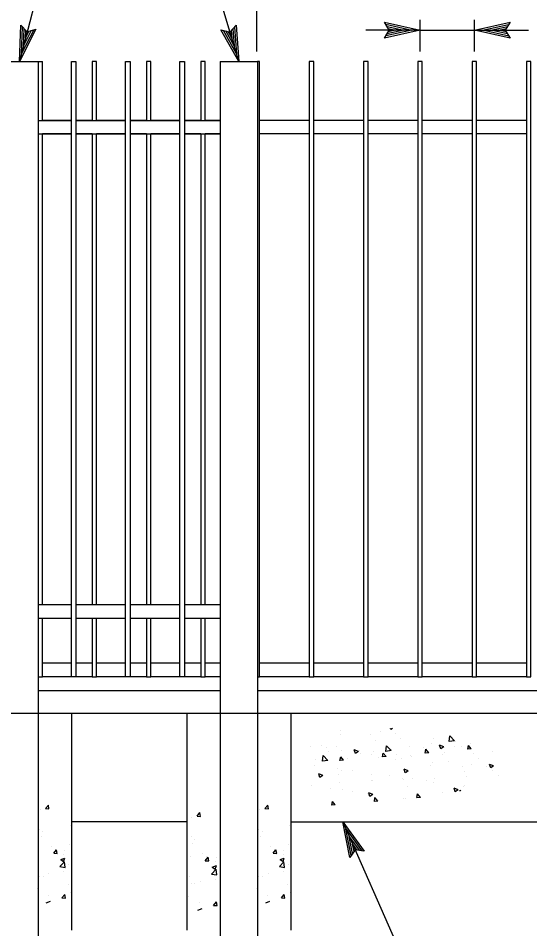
# Model space of a CAD drawing. Extents: x 6710407 to 6714861, y 1868090 to 1871317.
# Drawn here: x 6711577.3 to 6711663.5, y 1869297 to 1869450.3 of the extents above; entities that cross this region are included whole.
import ezdxf

# ---------------------------------------------------------------- set-up
doc = ezdxf.new("R2010")
doc.units = 0
for name, color, linetype in [('Erosion C (Lv35)', 7, 'Continuous'), ('G-MARK', 7, 'Continuous'), ('G-TEXT', 7, 'Continuous'), ('Nongeo Data(60)', 7, 'Continuous')]:
    doc.layers.add(name, color=color, linetype=linetype)

# ---------------------------------------------------------------- blocks, each defined once
blk = doc.blocks.new('SC8415')
at = {"layer": 'Erosion C (Lv35)'}
for p, q in [((-1.69662, 1.7688), (-1.69662, 1.7688)), ((-1.69606, 1.76963), (-1.69579, 1.76945)), ((-1.69579, 1.76945), (-1.69573, 1.76963)), ((-1.69408, 1.76913), (-1.69408, 1.76913)), ((-1.69228, 1.76861), (-1.69228, 1.76861)), ((-1.68716, 1.76862), (-1.68716, 1.76862)), ((-1.68715, 1.76926), (-1.68715, 1.76926)), ((-1.70943, 1.76711), (-1.70943, 1.76711)), ((-1.70689, 1.76745), (-1.70689, 1.76745)), ((-1.70669, 1.76754), (-1.7059, 1.76836)), ((-1.70669, 1.76754), (-1.70579, 1.7674)), ((-1.70579, 1.7674), (-1.7059, 1.76836)), ((-1.70304, 1.76795), (-1.70304, 1.76795)), ((-1.70278, 1.76714), (-1.70278, 1.76714)), ((-1.6975, 1.7679), (-1.6975, 1.7679)), ((-1.69309, 1.7676), (-1.69309, 1.7676)), ((-1.71312, 1.76577), (-1.71312, 1.76577)), ((-1.71, 1.76543), (-1.71, 1.76543)), ((-1.70955, 1.76614), (-1.70906, 1.76672)), ((-1.70955, 1.76614), (-1.70894, 1.76608)), ((-1.70894, 1.76609), (-1.70906, 1.76672)), ((-1.70791, 1.76649), (-1.70791, 1.76649)), ((-1.70672, 1.76656), (-1.70672, 1.76656)), ((-1.70494, 1.76557), (-1.70494, 1.76557)), ((-1.70484, 1.76651), (-1.70412, 1.76679)), ((-1.70484, 1.76651), (-1.70433, 1.76617)), ((-1.70433, 1.76617), (-1.70412, 1.76679)), ((-1.70226, 1.7655), (-1.70177, 1.76608)), ((-1.70226, 1.7655), (-1.70165, 1.76545)), ((-1.70165, 1.76545), (-1.70177, 1.76609)), ((-1.7013, 1.76633), (-1.7013, 1.76633)), ((-1.69901, 1.76659), (-1.69901, 1.76659)), ((-1.69588, 1.7661), (-1.69588, 1.7661)), ((-1.69585, 1.76586), (-1.69506, 1.76668)), ((-1.69585, 1.76586), (-1.69494, 1.76572)), ((-1.69494, 1.76572), (-1.69506, 1.76668)), ((-1.69497, 1.76486), (-1.69449, 1.76545)), ((-1.69437, 1.76481), (-1.69448, 1.76545)), ((-1.6929, 1.76563), (-1.6929, 1.76563)), ((-1.69065, 1.76537), (-1.69065, 1.76537)), ((-1.69045, 1.76587), (-1.69045, 1.76587)), ((-1.69023, 1.7657), (-1.68952, 1.76597)), ((-1.69023, 1.7657), (-1.68973, 1.76536)), ((-1.68973, 1.76536), (-1.68952, 1.76597)), ((-1.68727, 1.76588), (-1.68727, 1.76588)), ((-1.68649, 1.76648), (-1.68649, 1.76648)), ((-1.68503, 1.76565), (-1.68503, 1.76565)), ((-1.68473, 1.76639), (-1.68473, 1.76639)), ((-1.68394, 1.76681), (-1.68394, 1.76681)), ((-1.682, 1.76664), (-1.682, 1.76664)), ((-1.71086, 1.76455), (-1.71086, 1.76455)), ((-1.70571, 1.76395), (-1.70571, 1.76395)), ((-1.70458, 1.7652), (-1.70458, 1.7652)), ((-1.7029, 1.76375), (-1.7029, 1.76375)), ((-1.6993, 1.76479), (-1.6993, 1.76479)), ((-1.69916, 1.76497), (-1.69916, 1.76497)), ((-1.69762, 1.76452), (-1.69762, 1.76452)), ((-1.69675, 1.76513), (-1.69675, 1.76513)), ((-1.69658, 1.76435), (-1.69658, 1.76435)), ((-1.69497, 1.76486), (-1.69437, 1.76481)), ((-1.69373, 1.76474), (-1.69373, 1.76474)), ((-1.69241, 1.76523), (-1.69241, 1.76523)), ((-1.68831, 1.76451), (-1.68831, 1.76451)), ((-1.68769, 1.76423), (-1.6872, 1.76481)), ((-1.68769, 1.76423), (-1.68708, 1.76417)), ((-1.68708, 1.76417), (-1.6872, 1.76481)), ((-1.685, 1.76418), (-1.68421, 1.765)), ((-1.685, 1.76418), (-1.6841, 1.76404)), ((-1.6841, 1.76404), (-1.68421, 1.765)), ((-1.68289, 1.76428), (-1.68289, 1.76428)), ((-1.71337, 1.76324), (-1.71266, 1.76351)), ((-1.71337, 1.76324), (-1.71287, 1.7629)), ((-1.71325, 1.76239), (-1.71325, 1.76239)), ((-1.71287, 1.7629), (-1.71266, 1.76351)), ((-1.7121, 1.7631), (-1.7121, 1.7631)), ((-1.70956, 1.76344), (-1.70956, 1.76344)), ((-1.70843, 1.76232), (-1.70843, 1.76232)), ((-1.70803, 1.7631), (-1.70803, 1.7631)), ((-1.7025, 1.76334), (-1.7025, 1.76334)), ((-1.69877, 1.76242), (-1.69806, 1.7627)), ((-1.69877, 1.76242), (-1.69827, 1.76208)), ((-1.69826, 1.76208), (-1.69806, 1.7627)), ((-1.68916, 1.76247), (-1.68916, 1.76247)), ((-1.6874, 1.7625), (-1.6874, 1.7625)), ((-1.68662, 1.7628), (-1.68662, 1.7628)), ((-1.68277, 1.76331), (-1.68277, 1.76331)), ((-1.71417, 1.76163), (-1.71417, 1.76163)), ((-1.70874, 1.7614), (-1.70874, 1.7614)), ((-1.70332, 1.76117), (-1.70332, 1.76117)), ((-1.70197, 1.76078), (-1.70197, 1.76078)), ((-1.69943, 1.76112), (-1.69943, 1.76112)), ((-1.6979, 1.76094), (-1.6979, 1.76094)), ((-1.69775, 1.76113), (-1.69775, 1.76113)), ((-1.69558, 1.76162), (-1.69558, 1.76162)), ((-1.6927, 1.7608), (-1.6927, 1.7608)), ((-1.69253, 1.76185), (-1.69253, 1.76185)), ((-1.69247, 1.76071), (-1.69247, 1.76071)), ((-1.68677, 1.76182), (-1.68677, 1.76182)), ((-1.68417, 1.76161), (-1.68346, 1.76188)), ((-1.68417, 1.76161), (-1.68366, 1.76127)), ((-1.68366, 1.76127), (-1.68346, 1.76188)), ((-1.70839, 1.75994), (-1.70839, 1.75994)), ((-1.70815, 1.75972), (-1.70815, 1.75972)), ((-1.70775, 1.75896), (-1.70765, 1.75908)), ((-1.70762, 1.7589), (-1.70765, 1.75908)), ((-1.70731, 1.75915), (-1.7066, 1.75942)), ((-1.70731, 1.75915), (-1.7068, 1.75881)), ((-1.7068, 1.75881), (-1.7066, 1.75942)), ((-1.70302, 1.76037), (-1.70302, 1.76037)), ((-1.69862, 1.75978), (-1.69862, 1.75978)), ((-1.68752, 1.75912), (-1.68752, 1.75912)), ((-1.68705, 1.76048), (-1.68705, 1.76048)), ((-1.68544, 1.7593), (-1.68544, 1.7593)), ((-1.68224, 1.75988), (-1.68224, 1.75988)), ((-1.70455, 1.75876), (-1.70455, 1.75876)), ((-1.70085, 1.75786), (-1.70036, 1.75844)), ((-1.70085, 1.75786), (-1.70025, 1.7578)), ((-1.70024, 1.75781), (-1.70036, 1.75844)), ((-1.69825, 1.75762), (-1.69825, 1.75762)), ((-1.69787, 1.75775), (-1.69787, 1.75775)), ((-1.69357, 1.75722), (-1.69308, 1.7578)), ((-1.69296, 1.75717), (-1.69307, 1.75781)), ((-1.69271, 1.75833), (-1.692, 1.75861)), ((-1.69271, 1.75833), (-1.6922, 1.75799)), ((-1.69265, 1.75847), (-1.69265, 1.75847)), ((-1.6922, 1.75799), (-1.69199, 1.75861)), ((-1.69183, 1.75846), (-1.69183, 1.75846)), ((-1.68929, 1.7588), (-1.68929, 1.7588)), ((-1.69357, 1.75722), (-1.69296, 1.75717)), ((-1.68628, 1.75658), (-1.68579, 1.75717)), ((-1.68628, 1.75658), (-1.68567, 1.75653)), ((-1.68567, 1.75653), (-1.68579, 1.75717))]:
    blk.add_line(p, q, dxfattribs=at)

msp = doc.modelspace()

# ---------------------------------------------------------------- linework, layer by layer
at = {"layer": 'G-MARK'}
for p, q in [((6711594.69, 1869509.09), (6711577.49, 1869443.04)), ((6711617.47, 1869444.76), (6711617.47, 1869464.8)), ((6711644.98, 1869444.76), (6711644.98, 1869450.05)), ((6711654.13, 1869444.76), (6711654.13, 1869450.05)), ((6711644.98, 1869448.34), (6711635.84, 1869448.34)), ((6711644.98, 1869448.34), (6711654.13, 1869448.34)), ((6711654.13, 1869448.34), (6711663.27, 1869448.34)), ((6711631.95, 1869315.03), (6711646.42, 1869282.25))]:
    msp.add_line(p, q, dxfattribs=at)
msp.add_lwpolyline([(6711614.44, 1869443.04), (6711594.69, 1869509.09), (6711604.88, 1869509.23)], dxfattribs=at)
at = {"layer": 'G-TEXT'}
for p, q in [((6711639.78, 1869448.34), (6711638.98, 1869449.68)), ((6711638.98, 1869449.68), (6711638.98, 1869449.68)), ((6711638.98, 1869449.68), (6711644.98, 1869448.34)), ((6711654.13, 1869448.34), (6711660.13, 1869449.67)), ((6711660.13, 1869449.67), (6711659.33, 1869448.34)), ((6711660.13, 1869449.67), (6711660.13, 1869449.67)), ((6711577.49, 1869443.04), (6711577.71, 1869449.18)), ((6711580.29, 1869448.51), (6711577.49, 1869443.04)), ((6711577.71, 1869449.18), (6711577.71, 1869449.18)), ((6711577.71, 1869449.18), (6711578.8, 1869448.07)), ((6711577.83, 1869444.39), (6711578, 1869448.87)), ((6711579.9, 1869448.39), (6711577.83, 1869444.38)), ((6711578.18, 1869445.71), (6711578.29, 1869448.61)), ((6711579.49, 1869448.25), (6711578.18, 1869445.71)), ((6711578.53, 1869447.05), (6711578.58, 1869448.29)), ((6711579.11, 1869448.17), (6711578.53, 1869447.05)), ((6711578.8, 1869448.07), (6711580.29, 1869448.51)), ((6711580.29, 1869448.51), (6711580.29, 1869448.51)), ((6711614.44, 1869443.04), (6711611.45, 1869448.41)), ((6711611.45, 1869448.41), (6711611.45, 1869448.41)), ((6711611.45, 1869448.41), (6711612.95, 1869448.02)), ((6711614.04, 1869444.37), (6711611.86, 1869448.29)), ((6711613.65, 1869445.69), (6711612.24, 1869448.22)), ((6711613.26, 1869447.01), (6711612.66, 1869448.09)), ((6711612.95, 1869448.02), (6711614.01, 1869449.17)), ((6711613.17, 1869448.27), (6711613.26, 1869447.01)), ((6711613.45, 1869448.54), (6711613.65, 1869445.69)), ((6711613.73, 1869448.86), (6711614.05, 1869444.36)), ((6711614.01, 1869449.17), (6711614.01, 1869449.17)), ((6711614.01, 1869449.17), (6711614.44, 1869443.04)), ((6711644.98, 1869448.34), (6711638.98, 1869447.01)), ((6711638.98, 1869447.01), (6711639.78, 1869448.34)), ((6711639.2, 1869449.32), (6711643.6, 1869448.34)), ((6711643.59, 1869448.33), (6711639.22, 1869447.37)), ((6711642.22, 1869448.34), (6711639.4, 1869447.71)), ((6711639.43, 1869448.96), (6711642.22, 1869448.34)), ((6711639.61, 1869448.62), (6711640.84, 1869448.34)), ((6711640.84, 1869448.34), (6711639.63, 1869448.07)), ((6711644.98, 1869448.34), (6711644.98, 1869448.34)), ((6711660.13, 1869447), (6711654.13, 1869448.34)), ((6711654.13, 1869448.34), (6711654.13, 1869448.34)), ((6711659.91, 1869447.35), (6711655.51, 1869448.34)), ((6711655.52, 1869448.34), (6711659.89, 1869449.31)), ((6711656.89, 1869448.34), (6711659.72, 1869448.96)), ((6711659.68, 1869447.71), (6711656.89, 1869448.34)), ((6711658.27, 1869448.33), (6711659.48, 1869448.6)), ((6711659.5, 1869448.06), (6711658.27, 1869448.33)), ((6711659.33, 1869448.34), (6711660.13, 1869447)), ((6711638.98, 1869447.01), (6711638.98, 1869447.01)), ((6711660.13, 1869447), (6711660.13, 1869447)), ((6711577.49, 1869443.04), (6711577.49, 1869443.04)), ((6711614.44, 1869443.04), (6711614.44, 1869443.04)), ((6711633.14, 1869309), (6711631.95, 1869315.03)), ((6711631.95, 1869315.03), (6711631.95, 1869315.03)), ((6711631.95, 1869315.03), (6711635.59, 1869310.07)), ((6711633.38, 1869309.34), (6711632.5, 1869313.76)), ((6711632.51, 1869313.75), (6711635.16, 1869310.14)), ((6711633.62, 1869309.7), (6711633.06, 1869312.5)), ((6711633.06, 1869312.5), (6711634.77, 1869310.17)), ((6711634.05, 1869310.27), (6711633.14, 1869309)), ((6711633.86, 1869310), (6711633.62, 1869311.23)), ((6711633.62, 1869311.23), (6711634.35, 1869310.24)), ((6711635.59, 1869310.07), (6711634.05, 1869310.27)), ((6711635.59, 1869310.07), (6711635.59, 1869310.07)), ((6711633.14, 1869309), (6711633.14, 1869309))]:
    msp.add_line(p, q, dxfattribs=at)
at = {"layer": 'Nongeo Data(60)'}
for p, q in [((6711654.13, 1869448.34), (6711654.13, 1869448.34)), ((6711574.34, 1869443.04), (6711580.63, 1869443.04)), ((6711580.63, 1869443.04), (6711580.63, 1869383.61)), ((6711580.63, 1869443.04), (6711581.36, 1869443.04)), ((6711581.36, 1869433.14), (6711581.36, 1869443.04)), ((6711611.3, 1869443.04), (6711611.3, 1869383.61)), ((6711611.3, 1869443.04), (6711617.59, 1869443.04)), ((6711614.06, 1869443.04), (6711614.06, 1869443.04)), ((6711617.59, 1869443.04), (6711617.59, 1869383.61)), ((6711580.63, 1869433.14), (6711586.25, 1869433.14)), ((6711586.25, 1869433.14), (6711581.36, 1869433.14)), ((6711587.01, 1869433.14), (6711595.39, 1869433.14)), ((6711589.74, 1869433.14), (6711587.01, 1869433.14)), ((6711595.39, 1869433.14), (6711590.5, 1869433.14)), ((6711596.16, 1869433.14), (6711604.54, 1869433.14)), ((6711598.88, 1869433.14), (6711596.16, 1869433.14)), ((6711604.54, 1869433.14), (6711599.64, 1869433.14)), ((6711605.3, 1869433.14), (6711611.3, 1869433.14)), ((6711608.03, 1869433.14), (6711605.3, 1869433.14)), ((6711611.3, 1869433.14), (6711608.79, 1869433.14)), ((6711626.31, 1869433.14), (6711617.93, 1869433.14)), ((6711635.46, 1869433.14), (6711627.08, 1869433.14)), ((6711644.6, 1869433.14), (6711636.22, 1869433.14)), ((6711653.75, 1869433.14), (6711645.36, 1869433.14)), ((6711662.89, 1869433.14), (6711654.51, 1869433.14)), ((6711580.63, 1869430.85), (6711586.25, 1869430.85)), ((6711581.36, 1869351.6), (6711581.36, 1869430.85)), ((6711586.25, 1869430.85), (6711581.36, 1869430.85)), ((6711587.01, 1869430.85), (6711595.39, 1869430.85)), ((6711589.74, 1869430.85), (6711587.01, 1869430.85)), ((6711595.39, 1869430.85), (6711590.5, 1869430.85)), ((6711596.16, 1869430.85), (6711604.54, 1869430.85)), ((6711598.88, 1869430.85), (6711596.16, 1869430.85)), ((6711604.54, 1869430.85), (6711599.64, 1869430.85)), ((6711605.3, 1869430.85), (6711611.3, 1869430.85)), ((6711608.03, 1869430.85), (6711605.3, 1869430.85)), ((6711611.3, 1869430.85), (6711608.79, 1869430.85)), ((6711626.31, 1869430.85), (6711617.93, 1869430.85)), ((6711635.46, 1869430.85), (6711627.08, 1869430.85)), ((6711644.6, 1869430.85), (6711636.22, 1869430.85)), ((6711653.75, 1869430.85), (6711645.36, 1869430.85)), ((6711662.89, 1869430.85), (6711654.51, 1869430.85)), ((6711580.63, 1869383.61), (6711580.63, 1869289.73)), ((6711611.3, 1869383.61), (6711611.3, 1869289.73)), ((6711617.59, 1869383.61), (6711617.59, 1869289.73)), ((6711580.63, 1869351.6), (6711586.25, 1869351.6)), ((6711587.01, 1869351.6), (6711595.39, 1869351.6)), ((6711596.16, 1869351.6), (6711604.54, 1869351.6)), ((6711605.3, 1869351.6), (6711611.3, 1869351.6)), ((6711580.63, 1869349.32), (6711586.25, 1869349.32)), ((6711587.01, 1869349.32), (6711595.39, 1869349.32)), ((6711596.16, 1869349.32), (6711604.54, 1869349.32)), ((6711605.3, 1869349.32), (6711611.3, 1869349.32)), ((6711586.25, 1869341.7), (6711581.36, 1869341.7)), ((6711589.74, 1869341.7), (6711587.01, 1869341.7)), ((6711595.39, 1869341.7), (6711590.5, 1869341.7)), ((6711598.88, 1869341.7), (6711596.16, 1869341.7)), ((6711604.54, 1869341.7), (6711599.64, 1869341.7)), ((6711608.03, 1869341.7), (6711605.3, 1869341.7)), ((6711611.3, 1869341.7), (6711608.79, 1869341.7)), ((6711626.31, 1869341.7), (6711617.93, 1869341.7)), ((6711635.46, 1869341.7), (6711627.08, 1869341.7)), ((6711644.6, 1869341.7), (6711636.22, 1869341.7)), ((6711653.75, 1869341.7), (6711645.36, 1869341.7)), ((6711662.89, 1869341.7), (6711654.51, 1869341.7)), ((6711589.74, 1869339.41), (6711581.36, 1869339.41)), ((6711598.88, 1869339.41), (6711590.5, 1869339.41)), ((6711608.03, 1869339.41), (6711599.64, 1869339.41)), ((6711611.3, 1869339.41), (6711608.79, 1869339.41)), ((6711626.31, 1869339.41), (6711617.93, 1869339.41)), ((6711635.46, 1869339.41), (6711627.08, 1869339.41)), ((6711644.6, 1869339.41), (6711636.22, 1869339.41)), ((6711653.75, 1869339.41), (6711645.36, 1869339.41)), ((6711662.89, 1869339.41), (6711654.51, 1869339.41)), ((6711580.63, 1869337.14), (6711611.3, 1869337.14)), ((6711617.59, 1869337.14), (6711709.07, 1869337.14)), ((6711551.08, 1869333.31), (6711788.71, 1869333.31)), ((6711586.25, 1869333.31), (6711586.25, 1869296.74)), ((6711604.92, 1869333.31), (6711623.21, 1869333.31)), ((6711605.68, 1869333.31), (6711605.68, 1869296.74)), ((6711612.54, 1869333.31), (6711615.59, 1869333.31)), ((6711623.21, 1869333.31), (6711623.21, 1869296.74)), ((6711581.89, 1869317.25), (6711582.37, 1869317.83)), ((6711582.48, 1869317.2), (6711582.37, 1869317.83)), ((6711618.84, 1869317.25), (6711619.32, 1869317.83)), ((6711619.44, 1869317.2), (6711619.33, 1869317.83)), ((6711580.99, 1869317.05), (6711580.99, 1869317.05)), ((6711581.89, 1869317.25), (6711582.48, 1869317.2)), ((6711607.42, 1869315.98), (6711607.9, 1869316.56)), ((6711607.42, 1869315.98), (6711608.02, 1869315.93)), ((6711608.02, 1869315.93), (6711607.9, 1869316.56)), ((6711617.95, 1869317.05), (6711617.95, 1869317.05)), ((6711618.84, 1869317.25), (6711619.44, 1869317.2)), ((6711586.06, 1869314.47), (6711586.06, 1869314.47)), ((6711605.68, 1869315.03), (6711586.25, 1869315.03)), ((6711605.8, 1869315.49), (6711605.8, 1869315.49)), ((6711606.52, 1869315.79), (6711606.52, 1869315.79)), ((6711623.02, 1869314.47), (6711623.02, 1869314.47)), ((6711623.21, 1869315.03), (6711787.8, 1869315.03)), ((6711580.87, 1869313.72), (6711580.87, 1869313.72)), ((6711581.42, 1869313.31), (6711581.42, 1869313.31)), ((6711617.83, 1869313.72), (6711617.83, 1869313.72)), ((6711618.38, 1869313.31), (6711618.38, 1869313.31)), ((6711581.15, 1869312.57), (6711581.15, 1869312.57)), ((6711606.4, 1869312.46), (6711606.4, 1869312.46)), ((6711606.96, 1869312.04), (6711606.96, 1869312.04)), ((6711618.11, 1869312.57), (6711618.11, 1869312.57)), ((6711580.75, 1869310.39), (6711580.75, 1869310.39)), ((6711582.87, 1869310.91), (6711582.87, 1869310.91)), ((6711583.27, 1869309.73), (6711583.75, 1869310.3)), ((6711583.54, 1869310.37), (6711583.54, 1869310.37)), ((6711583.87, 1869309.68), (6711583.76, 1869310.31)), ((6711585.11, 1869310.2), (6711585.11, 1869310.2)), ((6711585.94, 1869311.14), (6711585.94, 1869311.14)), ((6711606.68, 1869311.3), (6711606.68, 1869311.3)), ((6711617.71, 1869310.39), (6711617.71, 1869310.39)), ((6711619.82, 1869310.91), (6711619.82, 1869310.91)), ((6711620.23, 1869309.73), (6711620.71, 1869310.3)), ((6711620.5, 1869310.37), (6711620.5, 1869310.37)), ((6711620.83, 1869309.68), (6711620.71, 1869310.31)), ((6711622.06, 1869310.2), (6711622.06, 1869310.2)), ((6711622.9, 1869311.14), (6711622.9, 1869311.14)), ((6711583.27, 1869309.73), (6711583.87, 1869309.68)), ((6711584.32, 1869307.47), (6711585.1, 1869308.28)), ((6711584.46, 1869308.64), (6711585.16, 1869308.91)), ((6711584.46, 1869308.64), (6711584.95, 1869308.3)), ((6711584.95, 1869308.31), (6711585.16, 1869308.91)), ((6711584.97, 1869309.56), (6711584.97, 1869309.56)), ((6711585.21, 1869307.33), (6711585.1, 1869308.28)), ((6711606.28, 1869309.13), (6711606.28, 1869309.13)), ((6711608.4, 1869309.64), (6711608.4, 1869309.64)), ((6711608.81, 1869308.46), (6711609.29, 1869309.04)), ((6711608.81, 1869308.46), (6711609.4, 1869308.41)), ((6711609.08, 1869309.11), (6711609.08, 1869309.11)), ((6711609.4, 1869308.41), (6711609.29, 1869309.04)), ((6711610.51, 1869308.3), (6711610.51, 1869308.3)), ((6711610.64, 1869308.93), (6711610.64, 1869308.93)), ((6711620.23, 1869309.73), (6711620.83, 1869309.68)), ((6711621.28, 1869307.47), (6711622.06, 1869308.28)), ((6711621.41, 1869308.64), (6711622.11, 1869308.91)), ((6711621.41, 1869308.64), (6711621.91, 1869308.3)), ((6711621.91, 1869308.31), (6711622.11, 1869308.91)), ((6711621.93, 1869309.56), (6711621.93, 1869309.56)), ((6711622.17, 1869307.33), (6711622.06, 1869308.28)), ((6711580.63, 1869307.07), (6711580.63, 1869307.07)), ((6711584.32, 1869307.47), (6711585.21, 1869307.33)), ((6711585.82, 1869307.82), (6711585.82, 1869307.82)), ((6711609.85, 1869306.2), (6711610.63, 1869307.01)), ((6711609.99, 1869307.37), (6711610.69, 1869307.64)), ((6711609.99, 1869307.37), (6711610.49, 1869307.04)), ((6711610.49, 1869307.04), (6711610.69, 1869307.64)), ((6711610.74, 1869306.07), (6711610.63, 1869307.01)), ((6711617.58, 1869307.07), (6711617.58, 1869307.07)), ((6711621.28, 1869307.47), (6711622.17, 1869307.33)), ((6711622.78, 1869307.82), (6711622.78, 1869307.82)), ((6711580.88, 1869305.82), (6711580.88, 1869305.82)), ((6711581.53, 1869305.87), (6711581.53, 1869305.87)), ((6711582.48, 1869306.25), (6711582.48, 1869306.25)), ((6711584.98, 1869306.58), (6711584.98, 1869306.58)), ((6711586.22, 1869305.6), (6711586.22, 1869305.6)), ((6711606.16, 1869305.8), (6711606.16, 1869305.8)), ((6711609.85, 1869306.2), (6711610.74, 1869306.06)), ((6711610.51, 1869305.31), (6711610.51, 1869305.31)), ((6711617.83, 1869305.82), (6711617.83, 1869305.82)), ((6711618.49, 1869305.87), (6711618.49, 1869305.87)), ((6711619.43, 1869306.25), (6711619.43, 1869306.25)), ((6711621.94, 1869306.58), (6711621.94, 1869306.58)), ((6711623.17, 1869305.6), (6711623.17, 1869305.6)), ((6711580.51, 1869303.74), (6711580.51, 1869303.74)), ((6711585.7, 1869304.49), (6711585.7, 1869304.49)), ((6711606.41, 1869304.56), (6711606.41, 1869304.56)), ((6711607.06, 1869304.61), (6711607.06, 1869304.61)), ((6711608.01, 1869304.98), (6711608.01, 1869304.98)), ((6711617.46, 1869303.74), (6711617.46, 1869303.74)), ((6711622.66, 1869304.49), (6711622.66, 1869304.49)), ((6711582.35, 1869302.64), (6711582.35, 1869302.64)), ((6711584.66, 1869302.21), (6711585.14, 1869302.78)), ((6711584.66, 1869302.21), (6711585.26, 1869302.15)), ((6711585.26, 1869302.16), (6711585.14, 1869302.78)), ((6711586.14, 1869303.14), (6711586.14, 1869303.14)), ((6711606.04, 1869302.47), (6711606.04, 1869302.47)), ((6711619.31, 1869302.64), (6711619.31, 1869302.64)), ((6711621.62, 1869302.21), (6711622.1, 1869302.78)), ((6711621.62, 1869302.21), (6711622.22, 1869302.15)), ((6711622.22, 1869302.16), (6711622.1, 1869302.78)), ((6711623.09, 1869303.14), (6711623.09, 1869303.14)), ((6711582.02, 1869301.39), (6711582.72, 1869301.66)), ((6711607.88, 1869301.37), (6711607.88, 1869301.37)), ((6711610.19, 1869300.94), (6711610.67, 1869301.51)), ((6711610.19, 1869300.94), (6711610.79, 1869300.89)), ((6711610.79, 1869300.89), (6711610.68, 1869301.52)), ((6711618.98, 1869301.39), (6711619.68, 1869301.66)), ((6711607.56, 1869300.12), (6711608.26, 1869300.39))]:
    msp.add_line(p, q, dxfattribs=at)
for points in [[(6711587.01, 1869339.41), (6711586.25, 1869339.41), (6711586.25, 1869443.04), (6711587.01, 1869443.04)], [(6711596.16, 1869339.41), (6711595.39, 1869339.41), (6711595.39, 1869443.04), (6711596.16, 1869443.04)], [(6711605.3, 1869339.41), (6711604.54, 1869339.41), (6711604.54, 1869443.04), (6711605.3, 1869443.04)], [(6711626.31, 1869339.41), (6711627.08, 1869339.41), (6711627.08, 1869443.04), (6711626.31, 1869443.04)], [(6711635.46, 1869339.41), (6711636.22, 1869339.41), (6711636.22, 1869443.04), (6711635.46, 1869443.04)], [(6711644.6, 1869339.41), (6711645.36, 1869339.41), (6711645.36, 1869443.04), (6711644.6, 1869443.04)], [(6711653.75, 1869339.41), (6711654.51, 1869339.41), (6711654.51, 1869443.04), (6711653.75, 1869443.04)], [(6711662.89, 1869339.41), (6711663.65, 1869339.41), (6711663.65, 1869443.04), (6711662.89, 1869443.04)]]:
    msp.add_lwpolyline(points, close=True, dxfattribs=at)
for points in [[(6711590.5, 1869433.14), (6711590.5, 1869443.04), (6711589.74, 1869443.04), (6711589.74, 1869433.14)], [(6711599.64, 1869433.14), (6711599.64, 1869443.04), (6711598.88, 1869443.04), (6711598.88, 1869433.14)], [(6711608.79, 1869433.14), (6711608.79, 1869443.04), (6711608.03, 1869443.04), (6711608.03, 1869433.14)], [(6711617.59, 1869339.41), (6711617.93, 1869339.41), (6711617.93, 1869443.04), (6711617.59, 1869443.04)], [(6711589.74, 1869430.85), (6711589.74, 1869351.6)], [(6711590.5, 1869351.6), (6711590.5, 1869430.85)], [(6711598.88, 1869430.85), (6711598.88, 1869351.6)], [(6711599.64, 1869351.6), (6711599.64, 1869430.85)], [(6711608.03, 1869430.85), (6711608.03, 1869351.6)], [(6711608.79, 1869351.6), (6711608.79, 1869430.85)], [(6711580.59, 1869339.41), (6711581.36, 1869339.41), (6711581.36, 1869349.32)], [(6711589.74, 1869339.41), (6711590.5, 1869339.41), (6711590.5, 1869349.32)], [(6711589.74, 1869349.32), (6711589.74, 1869339.41)], [(6711598.88, 1869339.41), (6711599.64, 1869339.41), (6711599.64, 1869349.32)], [(6711598.88, 1869349.32), (6711598.88, 1869339.41)], [(6711608.03, 1869339.41), (6711608.79, 1869339.41), (6711608.79, 1869349.32)], [(6711608.03, 1869349.32), (6711608.03, 1869339.41)]]:
    msp.add_lwpolyline(points, dxfattribs=at)

# ---------------------------------------------------------------- block references
at = {"layer": 'Nongeo Data(60)', "xscale": 984.251968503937, "yscale": -984.251968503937, "rotation": 180}
msp.add_blockref('SC8415', (6709970.98, 1867588.95), dxfattribs=at)

doc.saveas('drawing.dxf')
